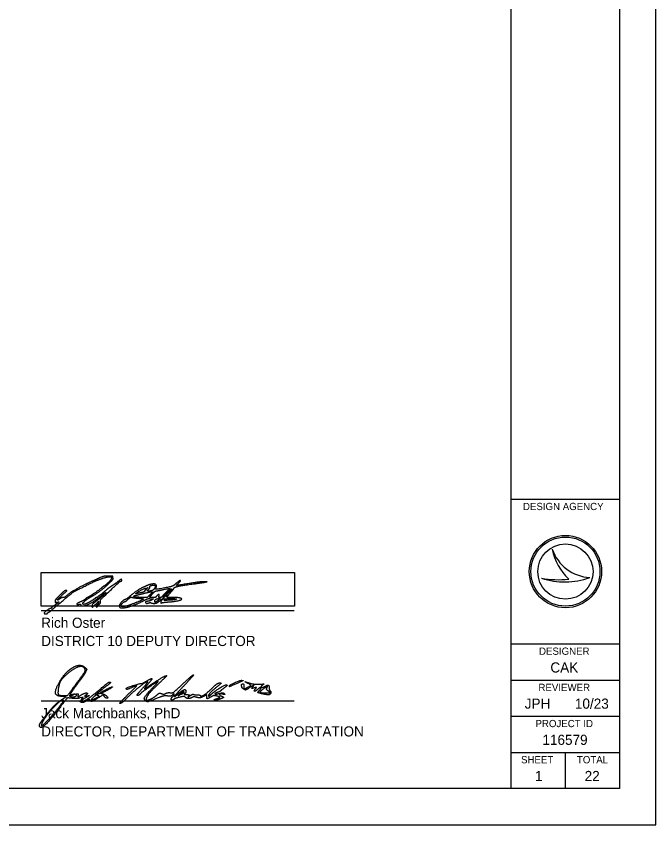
# Model space of a CAD drawing. Extents: x -15 to 405, y -40 to 87.
# Drawn here: x 25.15 to 33.99, y 0 to 11.18 of the extents above; entities that cross this region are included whole.
import ezdxf

# ---------------------------------------------------------------- set-up
doc = ezdxf.new("R2010")
doc.units = 0
for name, color, linetype in [('GM_X_Adjacent_County', 7, 'Continuous'), ('GM_X_County', 7, 'Continuous'), ('GM_X_Section', 7, 'Continuous'), ('GM_X_Township', 7, 'Continuous')]:
    doc.layers.add(name, color=color, linetype=linetype)

msp = doc.modelspace()

# ---------------------------------------------------------------- linework, layer by layer
at = {"layer": 'GM_X_Adjacent_County'}
for p, q in [((25.535, 2.926), (25.535, 2.926)), ((25.956, 1.919), (25.956, 1.919)), ((28.095, 1.918), (28.095, 1.918)), ((26.321, 1.829), (26.321, 1.829)), ((26.693, 1.8), (26.693, 1.8)), ((27.47, 1.831), (27.47, 1.831)), ((28.547, 1.811), (28.547, 1.811)), ((26.276, 1.787), (26.276, 1.787))]:
    msp.add_line(p, q, dxfattribs=at)
for points in [[(26.486, 3.416), (26.484, 3.437), (26.424, 3.437)], [(27.747, 3.351), (27.789, 3.357), (27.751, 3.358)], [(26.949, 3.273), (26.971, 3.278), (26.947, 3.256)], [(27.244, 3.264), (27.276, 3.269), (27.232, 3.226)], [(26.997, 3.179), (26.958, 3.141), (26.904, 3.142)], [(27.03, 3.141), (26.989, 3.141), (27.028, 3.186)], [(25.713, 3.077), (25.741, 3.082), (25.719, 3.063)], [(27.006, 3.125), (27.046, 3.122), (27.024, 3.108)], [(27.117, 3.126), (27.142, 3.126), (27.113, 3.104)], [(28.359, 1.908), (28.395, 1.93), (28.354, 1.953)], [(27.418, 1.811), (27.389, 1.785), (27.429, 1.805)], [(28.607, 1.825), (28.664, 1.825), (28.635, 1.847)], [(25.808, 1.752), (25.839, 1.773), (25.801, 1.773)], [(26.051, 1.732), (26.072, 1.764), (26.03, 1.754)]]:
    msp.add_lwpolyline(points, dxfattribs=at)
for points in [[(26.199, 3.367), (26.118, 3.331), (25.982, 3.261), (25.969, 3.249)], [(26.116, 3.308), (26.228, 3.365), (26.254, 3.376), (26.326, 3.401)], [(26.424, 3.437), (26.361, 3.436), (26.335, 3.428), (26.199, 3.367)], [(26.326, 3.401), (26.39, 3.423), (26.465, 3.433), (26.465, 3.419)], [(26.341, 3.137), (26.562, 3.347), (26.584, 3.366), (26.598, 3.366)], [(26.465, 3.419), (26.465, 3.395), (26.42, 3.344), (26.361, 3.3)], [(26.426, 3.333), (26.48, 3.385), (26.488, 3.397), (26.486, 3.416)], [(26.558, 3.364), (26.542, 3.35), (26.505, 3.324), (26.476, 3.305)], [(26.607, 3.377), (26.607, 3.395), (26.59, 3.391), (26.558, 3.364)], [(26.598, 3.366), (26.603, 3.366), (26.607, 3.371), (26.607, 3.377)], [(27.394, 3.342), (27.431, 3.379), (27.401, 3.373), (27.358, 3.335)], [(27.751, 3.358), (27.706, 3.359), (27.622, 3.349), (27.491, 3.328)], [(25.707, 3.028), (25.932, 3.214), (25.941, 3.221), (26.116, 3.308)], [(25.969, 3.249), (25.963, 3.243), (25.954, 3.239), (25.95, 3.239)], [(26.32, 3.267), (26.305, 3.252), (26.139, 3.141), (26.131, 3.141)], [(26.203, 3.165), (26.256, 3.194), (26.371, 3.28), (26.426, 3.333)], [(26.401, 3.252), (26.356, 3.213), (26.264, 3.141), (26.259, 3.141)], [(26.361, 3.3), (26.346, 3.289), (26.328, 3.275), (26.32, 3.267)], [(26.476, 3.305), (26.447, 3.286), (26.413, 3.262), (26.401, 3.252)], [(26.905, 3.284), (26.863, 3.264), (26.755, 3.192), (26.729, 3.166)], [(26.81, 3.203), (26.824, 3.218), (26.919, 3.266), (26.949, 3.273)], [(27.05, 3.329), (27.022, 3.329), (26.961, 3.31), (26.905, 3.284)], [(26.947, 3.256), (26.933, 3.244), (26.922, 3.23), (26.922, 3.226)], [(27.052, 3.254), (27.035, 3.237), (26.954, 3.224), (26.964, 3.24)], [(26.964, 3.24), (26.967, 3.245), (26.976, 3.254), (26.984, 3.26)], [(26.984, 3.26), (26.991, 3.265), (26.997, 3.277), (26.997, 3.287)], [(26.997, 3.287), (26.997, 3.3), (27.003, 3.305), (27.021, 3.309)], [(27.021, 3.309), (27.034, 3.312), (27.049, 3.314), (27.054, 3.314)], [(27.08, 3.276), (27.093, 3.3), (27.076, 3.329), (27.05, 3.329)], [(27.054, 3.314), (27.07, 3.314), (27.067, 3.271), (27.052, 3.254)], [(27.075, 3.256), (27.073, 3.258), (27.075, 3.267), (27.08, 3.276)], [(27.309, 3.299), (27.281, 3.289), (27.079, 3.252), (27.075, 3.256)], [(27.098, 3.235), (27.115, 3.238), (27.147, 3.244), (27.17, 3.25)], [(27.17, 3.25), (27.192, 3.255), (27.226, 3.262), (27.244, 3.264)], [(27.294, 3.259), (27.298, 3.256), (27.274, 3.227), (27.221, 3.17)], [(27.27, 3.241), (27.281, 3.253), (27.292, 3.261), (27.294, 3.259)], [(27.275, 3.201), (27.293, 3.224), (27.313, 3.247), (27.318, 3.252)], [(27.358, 3.335), (27.339, 3.318), (27.317, 3.302), (27.309, 3.299)], [(27.318, 3.252), (27.323, 3.258), (27.327, 3.265), (27.327, 3.268)], [(27.327, 3.268), (27.327, 3.283), (27.45, 3.31), (27.621, 3.333)], [(27.491, 3.328), (27.37, 3.308), (27.362, 3.31), (27.394, 3.342)], [(27.621, 3.333), (27.668, 3.34), (27.725, 3.348), (27.747, 3.351)], [(25.749, 3.172), (25.703, 3.127), (25.685, 3.104), (25.685, 3.091)], [(25.718, 3.106), (25.714, 3.109), (25.761, 3.156), (25.818, 3.206)], [(25.796, 3.141), (25.784, 3.141), (25.763, 3.133), (25.748, 3.121)], [(25.828, 3.237), (25.82, 3.236), (25.784, 3.207), (25.749, 3.172)], [(25.833, 3.155), (25.825, 3.147), (25.809, 3.141), (25.796, 3.141)], [(25.818, 3.206), (25.846, 3.23), (25.849, 3.241), (25.828, 3.237)], [(25.95, 3.239), (25.941, 3.239), (25.852, 3.175), (25.833, 3.155)], [(26.067, 3.061), (26.067, 3.071), (26.163, 3.144), (26.203, 3.165)], [(26.131, 3.141), (26.129, 3.141), (26.118, 3.133), (26.106, 3.122)], [(26.121, 3.037), (26.158, 3.05), (26.284, 3.131), (26.33, 3.171)], [(26.245, 3.134), (26.23, 3.121), (26.183, 3.091), (26.146, 3.07)], [(26.259, 3.141), (26.256, 3.141), (26.25, 3.138), (26.245, 3.134)], [(26.307, 3.133), (26.3, 3.126), (26.275, 3.107), (26.252, 3.09)], [(26.346, 3.168), (26.331, 3.155), (26.313, 3.139), (26.307, 3.133)], [(26.312, 3.087), (26.31, 3.103), (26.315, 3.113), (26.341, 3.137)], [(26.33, 3.171), (26.344, 3.184), (26.362, 3.198), (26.37, 3.202)], [(26.37, 3.202), (26.391, 3.214), (26.378, 3.196), (26.346, 3.168)], [(26.729, 3.166), (26.714, 3.151), (26.654, 3.111), (26.647, 3.111)], [(26.679, 3.102), (26.723, 3.142), (26.734, 3.147), (26.763, 3.141)], [(26.763, 3.141), (26.778, 3.138), (26.819, 3.133), (26.854, 3.13)], [(26.768, 3.158), (26.766, 3.16), (26.79, 3.169), (26.823, 3.177)], [(26.904, 3.142), (26.849, 3.143), (26.774, 3.152), (26.768, 3.158)], [(26.817, 3.196), (26.8, 3.192), (26.8, 3.193), (26.81, 3.203)], [(26.879, 3.209), (26.855, 3.204), (26.828, 3.198), (26.817, 3.196)], [(26.823, 3.177), (26.919, 3.202), (27.029, 3.225), (27.033, 3.221)], [(26.854, 3.13), (26.888, 3.127), (26.913, 3.122), (26.91, 3.119)], [(26.922, 3.226), (26.922, 3.222), (26.903, 3.214), (26.879, 3.209)], [(27.033, 3.221), (27.035, 3.219), (27.019, 3.2), (26.997, 3.179)], [(27.028, 3.186), (27.06, 3.223), (27.073, 3.231), (27.098, 3.235)], [(27.088, 3.16), (27.074, 3.144), (27.064, 3.141), (27.03, 3.141)], [(27.122, 3.16), (27.128, 3.185), (27.112, 3.185), (27.088, 3.16)], [(27.136, 3.141), (27.119, 3.141), (27.118, 3.144), (27.122, 3.16)], [(27.172, 3.162), (27.161, 3.149), (27.148, 3.141), (27.136, 3.141)], [(27.138, 3.102), (27.171, 3.128), (27.19, 3.133), (27.162, 3.107)], [(27.232, 3.226), (27.208, 3.202), (27.181, 3.173), (27.172, 3.162)], [(27.185, 3.141), (27.177, 3.141), (27.199, 3.166), (27.27, 3.241)], [(27.221, 3.17), (27.206, 3.154), (27.19, 3.141), (27.185, 3.141)], [(27.23, 3.148), (27.23, 3.152), (27.232, 3.156), (27.235, 3.157)], [(27.31, 3.141), (27.266, 3.141), (27.23, 3.144), (27.23, 3.148)], [(27.235, 3.157), (27.239, 3.159), (27.256, 3.179), (27.275, 3.201)], [(27.26, 3.081), (27.371, 3.089), (27.46, 3.123), (27.408, 3.136)], [(27.408, 3.136), (27.399, 3.139), (27.355, 3.141), (27.31, 3.141)], [(25.625, 2.958), (25.635, 2.968), (25.672, 2.999), (25.707, 3.028)], [(25.664, 3.024), (25.647, 3.012), (25.632, 3), (25.632, 2.997)], [(25.719, 3.063), (25.706, 3.053), (25.682, 3.035), (25.664, 3.024)], [(25.685, 3.091), (25.685, 3.073), (25.687, 3.072), (25.713, 3.077)], [(25.748, 3.121), (25.734, 3.111), (25.72, 3.103), (25.718, 3.106)], [(26.017, 3.073), (25.985, 3.06), (25.983, 3.041), (26.014, 3.047)], [(26.014, 3.047), (26.03, 3.051), (26.037, 3.049), (26.04, 3.04)], [(26.106, 3.122), (26.087, 3.105), (26.073, 3.097), (26.017, 3.073)], [(26.04, 3.04), (26.045, 3.026), (26.084, 3.025), (26.121, 3.037)], [(26.146, 3.07), (26.109, 3.05), (26.067, 3.045), (26.067, 3.061)], [(26.252, 3.09), (26.212, 3.06), (26.195, 3.039), (26.195, 3.022)], [(26.195, 3.022), (26.195, 3.006), (26.212, 3.015), (26.245, 3.047)], [(26.245, 3.047), (26.283, 3.086), (26.297, 3.091), (26.279, 3.059)], [(26.255, 3.025), (26.255, 3.007), (26.267, 3.012), (26.292, 3.041)], [(26.26, 3.036), (26.257, 3.036), (26.255, 3.031), (26.255, 3.025)], [(26.279, 3.059), (26.272, 3.046), (26.264, 3.036), (26.26, 3.036)], [(26.292, 3.041), (26.31, 3.061), (26.315, 3.073), (26.312, 3.087)], [(26.574, 3.036), (26.571, 3.028), (26.573, 3.016), (26.578, 3.01)], [(26.647, 3.111), (26.636, 3.111), (26.579, 3.053), (26.574, 3.036)], [(26.602, 3.019), (26.595, 3.021), (26.594, 3.026), (26.601, 3.039)], [(26.601, 3.039), (26.61, 3.057), (26.645, 3.088), (26.656, 3.088)], [(26.735, 3.044), (26.677, 3.023), (26.619, 3.012), (26.602, 3.019)], [(26.618, 2.999), (26.667, 2.999), (26.827, 3.054), (26.924, 3.105)], [(26.656, 3.088), (26.661, 3.089), (26.671, 3.095), (26.679, 3.102)], [(26.91, 3.119), (26.9, 3.111), (26.798, 3.067), (26.735, 3.044)], [(26.924, 3.105), (26.959, 3.123), (26.975, 3.127), (27.006, 3.125)], [(26.974, 3.091), (26.942, 3.086), (26.931, 3.077), (26.943, 3.065)], [(26.943, 3.065), (26.948, 3.06), (26.959, 3.06), (26.978, 3.066)], [(27.024, 3.108), (27.012, 3.101), (26.99, 3.093), (26.974, 3.091)], [(26.978, 3.066), (26.992, 3.071), (27.008, 3.072), (27.013, 3.069)], [(27.013, 3.069), (27.027, 3.061), (27.075, 3.06), (27.091, 3.068)], [(27.065, 3.091), (27.065, 3.109), (27.091, 3.126), (27.117, 3.126)], [(27.113, 3.104), (27.081, 3.08), (27.065, 3.075), (27.065, 3.091)], [(27.091, 3.068), (27.099, 3.072), (27.121, 3.087), (27.138, 3.102)], [(27.162, 3.107), (27.154, 3.1), (27.147, 3.087), (27.147, 3.079)], [(27.147, 3.079), (27.147, 3.067), (27.151, 3.065), (27.164, 3.07)], [(27.164, 3.07), (27.173, 3.072), (27.216, 3.078), (27.26, 3.081)], [(27.27, 3.105), (27.206, 3.101), (27.193, 3.102), (27.196, 3.11)], [(27.196, 3.11), (27.198, 3.115), (27.2, 3.121), (27.2, 3.123)], [(27.2, 3.123), (27.2, 3.125), (27.239, 3.126), (27.288, 3.126)], [(27.362, 3.118), (27.354, 3.113), (27.313, 3.107), (27.27, 3.105)], [(27.288, 3.126), (27.355, 3.126), (27.373, 3.124), (27.362, 3.118)], [(25.625, 2.991), (25.61, 2.991), (25.535, 2.937), (25.535, 2.926)], [(25.535, 2.926), (25.535, 2.92), (25.543, 2.916), (25.557, 2.916)], [(25.557, 2.916), (25.57, 2.916), (25.58, 2.92), (25.58, 2.924)], [(25.58, 2.924), (25.58, 2.928), (25.586, 2.934), (25.593, 2.937)], [(25.593, 2.937), (25.6, 2.939), (25.614, 2.949), (25.625, 2.958)], [(25.632, 2.997), (25.632, 2.994), (25.629, 2.991), (25.625, 2.991)], [(26.578, 3.01), (26.583, 3.003), (26.6, 2.999), (26.618, 2.999)], [(25.744, 1.969), (25.831, 2.12), (26.039, 2.236), (26.104, 2.17)], [(26.095, 2.161), (26.069, 2.203), (25.943, 2.162), (25.848, 2.08)], [(25.956, 1.919), (26.077, 2.082), (26.109, 2.138), (26.095, 2.161)], [(26.104, 2.17), (26.123, 2.151), (26.123, 2.146), (26.105, 2.108)], [(25.848, 2.08), (25.781, 2.023), (25.743, 1.959), (25.731, 1.888)], [(26.105, 2.108), (26.094, 2.085), (26.042, 2.009), (25.99, 1.94)], [(26.939, 1.981), (27.018, 2.027), (27.03, 2.014), (26.971, 1.947)], [(26.998, 1.928), (27.079, 1.984), (27.21, 2.062), (27.226, 2.062)], [(27.226, 2.062), (27.231, 2.062), (27.189, 2.019), (27.134, 1.967)], [(27.452, 1.948), (27.527, 2.017), (27.593, 2.074), (27.599, 2.074)], [(27.599, 2.074), (27.605, 2.074), (27.553, 2.014), (27.484, 1.94)], [(25.801, 1.773), (25.703, 1.775), (25.68, 1.856), (25.744, 1.969)], [(25.81, 1.787), (25.856, 1.787), (25.861, 1.791), (25.956, 1.919)], [(25.99, 1.94), (25.938, 1.871), (25.895, 1.81), (25.895, 1.805)], [(26.321, 1.829), (26.341, 1.847), (26.473, 1.912), (26.479, 1.907)], [(26.479, 1.907), (26.485, 1.901), (26.342, 1.824), (26.324, 1.824)], [(26.334, 1.896), (26.385, 1.939), (26.43, 1.974), (26.436, 1.974)], [(26.436, 1.974), (26.46, 1.974), (26.437, 1.949), (26.351, 1.882)], [(26.967, 1.981), (26.958, 1.991), (26.748, 1.824), (26.67, 1.744)], [(26.67, 1.883), (26.67, 1.894), (26.858, 1.957), (26.873, 1.952)], [(26.693, 1.8), (26.764, 1.868), (26.819, 1.924), (26.816, 1.924)], [(26.816, 1.924), (26.812, 1.924), (26.783, 1.913), (26.751, 1.899)], [(27.107, 1.981), (27.058, 1.953), (26.87, 1.821), (26.857, 1.805)], [(26.873, 1.952), (26.879, 1.95), (26.909, 1.963), (26.939, 1.981)], [(26.889, 1.881), (26.936, 1.932), (26.971, 1.978), (26.967, 1.981)], [(26.935, 1.716), (26.91, 1.741), (26.939, 1.791), (27.042, 1.902)], [(26.971, 1.947), (26.943, 1.915), (26.92, 1.885), (26.92, 1.881)], [(26.92, 1.881), (26.92, 1.876), (26.955, 1.898), (26.998, 1.928)], [(27.134, 1.967), (27.034, 1.873), (26.945, 1.765), (26.945, 1.738)], [(27.042, 1.902), (27.088, 1.951), (27.118, 1.986), (27.107, 1.981)], [(27.277, 1.826), (27.311, 1.823), (27.334, 1.839), (27.452, 1.948)], [(27.484, 1.94), (27.354, 1.803), (27.322, 1.755), (27.404, 1.823)], [(27.932, 1.914), (27.858, 1.853), (27.807, 1.8), (27.807, 1.783)], [(27.842, 1.801), (27.895, 1.85), (28.042, 1.94), (28.059, 1.934)], [(27.861, 1.892), (27.906, 1.936), (27.943, 1.961), (27.961, 1.961)], [(27.961, 1.961), (27.985, 1.961), (27.981, 1.954), (27.932, 1.914)], [(28.059, 1.934), (28.068, 1.931), (28.052, 1.912), (28.025, 1.892)], [(28.095, 1.918), (28.095, 1.93), (28.248, 2), (28.267, 1.997)], [(28.167, 1.938), (28.104, 1.91), (28.095, 1.908), (28.095, 1.918)], [(28.267, 1.997), (28.287, 1.993), (28.288, 1.993), (28.167, 1.938)], [(28.296, 1.874), (28.269, 1.888), (28.259, 1.949), (28.282, 1.949)], [(28.282, 1.949), (28.289, 1.949), (28.295, 1.935), (28.295, 1.918)], [(28.295, 1.918), (28.295, 1.881), (28.309, 1.879), (28.359, 1.908)], [(28.354, 1.953), (28.312, 1.977), (28.311, 1.977), (28.414, 1.95)], [(28.418, 1.903), (28.443, 1.933), (28.427, 1.929), (28.371, 1.892)], [(28.438, 1.892), (28.405, 1.883), (28.403, 1.884), (28.418, 1.903)], [(28.414, 1.95), (28.434, 1.945), (28.479, 1.942), (28.514, 1.944)], [(28.514, 1.944), (28.569, 1.947), (28.573, 1.946), (28.554, 1.931)], [(28.554, 1.931), (28.525, 1.909), (28.548, 1.893), (28.581, 1.911)], [(28.615, 1.892), (28.625, 1.918), (28.617, 1.915), (28.554, 1.869)], [(28.581, 1.911), (28.622, 1.933), (28.645, 1.927), (28.645, 1.895)], [(25.731, 1.888), (25.72, 1.814), (25.741, 1.787), (25.81, 1.787)], [(25.895, 1.805), (25.895, 1.8), (25.91, 1.8), (25.929, 1.804)], [(25.945, 1.8), (25.935, 1.793), (25.915, 1.787), (25.901, 1.786)], [(25.905, 1.773), (25.935, 1.761), (25.991, 1.786), (25.974, 1.803)], [(25.929, 1.804), (25.955, 1.81), (25.959, 1.809), (25.945, 1.8)], [(25.974, 1.803), (25.97, 1.808), (25.976, 1.812), (25.988, 1.812)], [(25.988, 1.812), (26.003, 1.812), (26.008, 1.805), (26.003, 1.793)], [(26.003, 1.793), (25.994, 1.77), (26.007, 1.769), (26.039, 1.791)], [(26.039, 1.791), (26.068, 1.811), (26.132, 1.828), (26.132, 1.816)], [(26.073, 1.712), (26.096, 1.712), (26.222, 1.8), (26.334, 1.896)], [(26.111, 1.792), (26.092, 1.778), (26.094, 1.777), (26.126, 1.782)], [(26.132, 1.816), (26.132, 1.812), (26.123, 1.801), (26.111, 1.792)], [(26.276, 1.787), (26.259, 1.793), (26.242, 1.788), (26.223, 1.77)], [(26.351, 1.882), (26.258, 1.809), (26.237, 1.787), (26.28, 1.811)], [(26.28, 1.811), (26.293, 1.817), (26.317, 1.819), (26.334, 1.815)], [(26.367, 1.774), (26.35, 1.798), (26.348, 1.797), (26.282, 1.755)], [(26.324, 1.824), (26.32, 1.824), (26.318, 1.826), (26.321, 1.829)], [(26.334, 1.815), (26.37, 1.806), (26.428, 1.749), (26.401, 1.749)], [(26.582, 1.675), (26.572, 1.675), (26.622, 1.731), (26.693, 1.8)], [(26.751, 1.899), (26.689, 1.872), (26.67, 1.869), (26.67, 1.883)], [(26.824, 1.787), (26.813, 1.787), (26.842, 1.828), (26.889, 1.881)], [(26.857, 1.805), (26.849, 1.795), (26.834, 1.787), (26.824, 1.787)], [(26.963, 1.724), (26.985, 1.724), (27.066, 1.769), (27.102, 1.802)], [(27.102, 1.802), (27.123, 1.82), (27.136, 1.822), (27.159, 1.813)], [(27.159, 1.813), (27.18, 1.806), (27.198, 1.806), (27.214, 1.815)], [(27.214, 1.815), (27.228, 1.823), (27.256, 1.828), (27.277, 1.826)], [(27.31, 1.795), (27.294, 1.781), (27.273, 1.776), (27.24, 1.781)], [(27.332, 1.803), (27.332, 1.81), (27.322, 1.806), (27.31, 1.795)], [(27.314, 1.774), (27.324, 1.783), (27.332, 1.795), (27.332, 1.803)], [(27.404, 1.823), (27.452, 1.863), (27.495, 1.873), (27.495, 1.845)], [(27.47, 1.831), (27.47, 1.844), (27.446, 1.835), (27.418, 1.811)], [(27.429, 1.805), (27.452, 1.816), (27.47, 1.827), (27.47, 1.831)], [(27.48, 1.814), (27.468, 1.802), (27.474, 1.799), (27.506, 1.799)], [(27.495, 1.845), (27.495, 1.836), (27.488, 1.822), (27.48, 1.814)], [(27.506, 1.799), (27.544, 1.799), (27.546, 1.797), (27.531, 1.778)], [(27.553, 1.784), (27.574, 1.799), (27.595, 1.808), (27.599, 1.804)], [(27.599, 1.804), (27.603, 1.8), (27.626, 1.797), (27.65, 1.797)], [(27.65, 1.797), (27.675, 1.797), (27.695, 1.791), (27.695, 1.785)], [(27.695, 1.785), (27.695, 1.762), (27.79, 1.824), (27.861, 1.892)], [(27.782, 1.773), (27.782, 1.795), (27.781, 1.795), (27.735, 1.773)], [(27.807, 1.783), (27.807, 1.775), (27.823, 1.784), (27.842, 1.801)], [(27.936, 1.831), (27.886, 1.816), (27.906, 1.802), (27.957, 1.816)], [(27.97, 1.848), (27.967, 1.843), (27.951, 1.836), (27.936, 1.831)], [(27.957, 1.816), (27.996, 1.826), (28.011, 1.826), (28.023, 1.813)], [(28.004, 1.806), (27.968, 1.815), (27.954, 1.792), (27.989, 1.779)], [(28.025, 1.892), (27.998, 1.872), (27.973, 1.852), (27.97, 1.848)], [(28.023, 1.813), (28.036, 1.8), (28.032, 1.799), (28.004, 1.806)], [(28.371, 1.892), (28.331, 1.865), (28.317, 1.862), (28.296, 1.874)], [(28.458, 1.881), (28.472, 1.898), (28.47, 1.9), (28.438, 1.892)], [(28.487, 1.872), (28.455, 1.842), (28.432, 1.849), (28.458, 1.881)], [(28.512, 1.859), (28.542, 1.893), (28.521, 1.904), (28.487, 1.872)], [(28.547, 1.811), (28.493, 1.824), (28.487, 1.832), (28.512, 1.859)], [(28.554, 1.869), (28.512, 1.838), (28.528, 1.824), (28.607, 1.825)], [(28.666, 1.819), (28.658, 1.798), (28.617, 1.795), (28.547, 1.811)], [(28.635, 1.847), (28.615, 1.862), (28.609, 1.876), (28.615, 1.892)], [(28.645, 1.895), (28.645, 1.88), (28.651, 1.86), (28.659, 1.852)], [(28.659, 1.852), (28.667, 1.845), (28.67, 1.829), (28.666, 1.819)], [(25.801, 1.722), (25.78, 1.743), (25.561, 1.518), (25.515, 1.427)], [(25.557, 1.509), (25.635, 1.61), (25.715, 1.687), (25.808, 1.752)], [(25.585, 1.446), (25.653, 1.515), (25.809, 1.715), (25.801, 1.722)], [(25.889, 1.752), (25.856, 1.755), (25.844, 1.744), (25.767, 1.643)], [(25.901, 1.786), (25.879, 1.785), (25.879, 1.784), (25.905, 1.773)], [(26.03, 1.754), (25.99, 1.744), (25.968, 1.744), (25.889, 1.752)], [(26.05, 1.692), (26.032, 1.699), (26.032, 1.702), (26.051, 1.732)], [(26.116, 1.711), (26.091, 1.696), (26.061, 1.687), (26.05, 1.692)], [(26.118, 1.762), (26.067, 1.734), (26.047, 1.712), (26.073, 1.712)], [(26.167, 1.725), (26.165, 1.734), (26.145, 1.729), (26.116, 1.711)], [(26.126, 1.782), (26.163, 1.788), (26.163, 1.787), (26.118, 1.762)], [(26.282, 1.755), (26.213, 1.711), (26.176, 1.701), (26.167, 1.725)], [(26.223, 1.77), (26.179, 1.73), (26.19, 1.721), (26.248, 1.751)], [(26.248, 1.751), (26.294, 1.774), (26.298, 1.779), (26.276, 1.787)], [(26.401, 1.749), (26.392, 1.749), (26.376, 1.76), (26.367, 1.774)], [(26.67, 1.744), (26.632, 1.706), (26.593, 1.675), (26.582, 1.675)], [(27.135, 1.763), (26.989, 1.706), (26.954, 1.697), (26.935, 1.716)], [(26.945, 1.738), (26.945, 1.73), (26.953, 1.724), (26.963, 1.724)], [(27.24, 1.781), (27.211, 1.784), (27.171, 1.778), (27.135, 1.763)], [(27.307, 1.724), (27.288, 1.724), (27.293, 1.757), (27.314, 1.774)], [(27.325, 1.734), (27.321, 1.729), (27.313, 1.724), (27.307, 1.724)], [(27.401, 1.762), (27.363, 1.752), (27.328, 1.74), (27.325, 1.734)], [(27.485, 1.764), (27.474, 1.775), (27.454, 1.774), (27.401, 1.762)], [(27.582, 1.761), (27.551, 1.745), (27.503, 1.746), (27.485, 1.764)], [(27.531, 1.778), (27.519, 1.763), (27.525, 1.764), (27.553, 1.784)], [(27.646, 1.761), (27.619, 1.769), (27.596, 1.769), (27.582, 1.761)], [(27.735, 1.773), (27.698, 1.754), (27.679, 1.752), (27.646, 1.761)], [(27.844, 1.77), (27.799, 1.743), (27.782, 1.744), (27.782, 1.773)], [(27.928, 1.778), (27.889, 1.787), (27.872, 1.786), (27.844, 1.77)], [(27.964, 1.737), (27.917, 1.721), (27.87, 1.727), (27.914, 1.743)], [(27.914, 1.743), (27.927, 1.747), (27.947, 1.755), (27.957, 1.758)], [(27.957, 1.758), (27.969, 1.762), (27.957, 1.77), (27.928, 1.778)], [(27.989, 1.779), (28.019, 1.767), (28.01, 1.752), (27.964, 1.737)], [(25.767, 1.643), (25.615, 1.441), (25.47, 1.312), (25.47, 1.379)], [(25.47, 1.379), (25.47, 1.389), (25.509, 1.447), (25.557, 1.509)], [(25.515, 1.427), (25.484, 1.366), (25.516, 1.375), (25.585, 1.446)]]:
    msp.add_open_spline(points, degree=2, dxfattribs=at)
at = {"layer": 'GM_X_County'}
for p, q in [((31.993, 0.5), (31.993, 21.5)), ((31.993, 4.5), (33.493, 4.5)), ((31.993, 2.5), (33.493, 2.5)), ((31.993, 2), (33.493, 2)), ((31.993, 1.5), (33.493, 1.5)), ((31.993, 1), (33.493, 1))]:
    msp.add_line(p, q, dxfattribs=at)
msp.add_lwpolyline([(1.493, 21.5), (33.493, 21.5), (33.493, 0.5), (1.493, 0.5)], close=True, dxfattribs=at)
at = {"layer": 'GM_X_Section'}
msp.add_lwpolyline([(-0.007, 0), (33.993, 0), (33.993, 22), (-0.007, 22)], close=True, dxfattribs=at)
at = {"layer": 'GM_X_Township'}
for p, q in [((32.561, 3.81), (32.561, 3.81)), ((32.743, 3.5), (32.743, 3.5)), ((32.411, 3.41), (32.411, 3.41)), ((33.081, 3.419), (33.081, 3.419)), ((25.493, 2.963), (28.993, 2.963)), ((25.493, 1.713), (28.993, 1.713)), ((32.743, 0.5), (32.743, 1))]:
    msp.add_line(p, q, dxfattribs=at)
msp.add_lwpolyline([(25.493, 3.023), (25.493, 3.488), (28.997, 3.488), (28.997, 3.023)], close=True, dxfattribs=at)
for radius in [0.5, 0.477, 0.477, 0.382]:
    msp.add_circle((32.743, 3.5), radius, dxfattribs=at)
for centre, radius, start, end in [((33.109, 3.998), 0.58, 198.9257, 198.9319), ((33.34, 3.97), 0.796, 191.6379, 191.6421), ((33.109, 3.998), 0.58, 198.9319, 267.1657), ((33.34, 3.97), 0.796, 191.6421, 226.0947), ((32.733, 4.37), 1.013, 251.4576, 290.0832), ((32.641, 4.654), 1.266, 259.4964, 259.4995), ((32.733, 4.37), 1.013, 251.4527, 251.4576), ((32.641, 4.654), 1.266, 259.4995, 276.6672)]:
    msp.add_arc(centre, radius, start, end, dxfattribs=at)

# ---------------------------------------------------------------- texts
at = {"layer": 'GM_X_Adjacent_County'}
for s, p in [('Rich Oster', (25.493, 2.723)), ('DISTRICT 10 DEPUTY DIRECTOR', (25.493, 2.471)), ('Jack Marchbanks, PhD', (25.493, 1.473)), ('DIRECTOR, DEPARTMENT OF TRANSPORTATION', (25.493, 1.221))]:
    msp.add_text(s, height=0.14, dxfattribs=at).set_placement(p)
at = {"layer": 'GM_X_Township'}
for s, height, p in [('DESIGN AGENCY', 0.1, (32.156, 4.35)), ('DESIGNER', 0.1, (32.378, 2.35)), ('CAK', 0.14, (32.535, 2.105)), ('REVIEWER', 0.1, (32.37, 1.85)), ('JPH', 0.14, (32.18, 1.605)), ('10/23', 0.14, (32.874, 1.605)), ('PROJECT ID', 0.1, (32.329, 1.35)), ('116579', 0.14, (32.425, 1.105)), ('SHEET', 0.1, (32.129, 0.85)), ('TOTAL', 0.1, (32.902, 0.85)), ('1', 0.14, (32.322, 0.605)), ('22', 0.14, (33.009, 0.605))]:
    msp.add_text(s, height=height, dxfattribs=at).set_placement(p)

doc.saveas('drawing.dxf')
